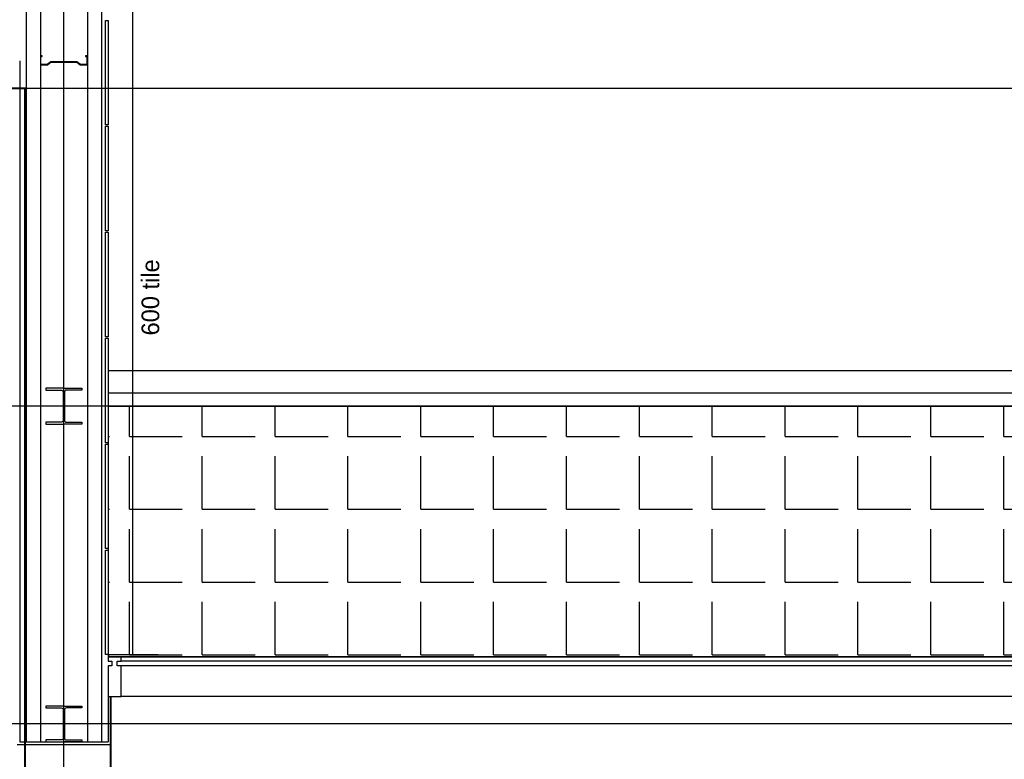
# Model space of a CAD drawing. Header units: millimetres. Extents: x -312551 to 250764, y -35891 to 59426.
# Tile 304 of 316: x 141333 to 146907, y 49684 to 53873. Entities that reach past the tile are written whole.
import ezdxf

# ---------------------------------------------------------------- set-up
doc = ezdxf.new("R2010")
doc.units = ezdxf.units.MM
doc.header["$LTSCALE"] = 2.5
for name, color, linetype in [('curtain walling', 7, 'Continuous'), ('GLAZING', 1, 'Continuous'), ('NF ARCH', 4, 'Continuous'), ('NF-AS BUILT', 7, 'Continuous'), ('NF-GRIDS', 252, 'Continuous'), ('NF-Steel columns', 6, 'Continuous'), ('TERR TILE 600', 160, 'Continuous'), ('Terrace', 6, 'Continuous'), ('Terracotta Tile', 30, 'Continuous')]:
    doc.layers.add(name, color=color, linetype=linetype)

msp = doc.modelspace()

# ---------------------------------------------------------------- hatches: boundary and pattern name
at = {"layer": 'Terrace'}
h = msp.add_hatch(dxfattribs=at)
h.set_pattern_fill('ANGLE', color=256, scale=1500, style=0)
h.set_pattern_definition([(0, (-2071521.74, -4242199.36), (0, 412.5), [300, -112.5]), (90, (-2071521.74, -4242199.36), (-412.5, 3e-14), [300, -112.5])])
h.paths.add_polyline_path([(156237.8, 36505.5), (157657.8, 36505.5), (157657.8, 51684.5), (141832.8, 51684.5), (141832.8, 50264.5), (156237.8, 50264.5)])

# ---------------------------------------------------------------- linework, layer by layer
for p, q in [((141369.8, 54440.5), (141369.8, 49782.9)), ((141795.8, 54440.5), (141795.8, 49782.9)), ((141449.8, 54310.5), (141449.8, 49782.9)), ((141715.8, 54310.5), (141715.8, 49782.9))]:
    msp.add_line(p, q)
msp.add_lwpolyline([(141459.8, 53667.8), (141449.8, 53667.8), (141449.8, 53617.8), (141489.8, 53617.8), (141509.8, 53632.8), (141655.8, 53632.8), (141675.8, 53617.8), (141715.8, 53617.8), (141715.8, 53667.8), (141705.8, 53667.8), (141705.8, 53665.8), (141713.8, 53665.8), (141713.8, 53619.8), (141676.5, 53619.8), (141656.5, 53634.8), (141509.1, 53634.8), (141489.1, 53619.8), (141451.8, 53619.8), (141451.8, 53665.8), (141459.8, 53665.8)], close=True)
at = {"layer": 'curtain walling'}
msp.add_lwpolyline([(141832.8, 50239.5), (141855.3, 50239.5), (141855.3, 50214.5), (141832.8, 50214.5), (141832.8, 50039.5), (141907.8, 50039.5), (141907.8, 50214.5), (141885.3, 50214.5), (141885.3, 50239.5), (141907.8, 50239.5), (141907.8, 50264.5), (141832.8, 50264.5), (141832.8, 50239.5)], dxfattribs=at)
at = {"layer": 'GLAZING'}
for p, q in [((141332.8, 53639.5), (141332.8, 49782.9)), ((155937.8, 50264.5), (141907.8, 50264.5)), ((155937.8, 50239.5), (141907.8, 50239.5)), ((155937.8, 50214.5), (141907.8, 50214.5)), ((141832.8, 50039.5), (141832.8, 49782.9)), ((141847.8, 50039.5), (141847.8, 49767.9)), ((155937.8, 50039.5), (141907.8, 50039.5)), ((141332.8, 49782.9), (141832.8, 49782.9)), ((141317.8, 49767.9), (141847.8, 49767.9))]:
    msp.add_line(p, q, dxfattribs=at)
at = {"layer": 'NF ARCH'}
for p, q in [((157857.8, 51884.5), (141832.8, 51884.5)), ((141832.8, 51759.5), (157732.8, 51759.5)), ((141832.8, 51684.5), (157657.8, 51684.5))]:
    msp.add_line(p, q, dxfattribs=at)
at = {"layer": 'NF-AS BUILT', "const_width": 10}
msp.add_lwpolyline([(141847.8, 50039.5), (141847.8, 49634.5), (141362.8, 49634.5), (141362.8, 53484.5), (134647.8, 53484.5), (134647.8, 49594.5), (134057.8, 49594.5), (134057.8, 49999.5), (127502.8, 49999.5), (127502.8, 49679.5), (126862.8, 49679.5), (126862.8, 49999.5), (120112.8, 49999.5), (120112.8, 49579.5), (119852.8, 49579.5), (119852.8, 49999.5), (115312.8, 49999.5), (115312.8, 49584.5), (115052.8, 49584.5), (115052.8, 49986.1)], dxfattribs=at)
at = {"layer": 'NF-AS BUILT'}
msp.add_lwpolyline([(134647.8, 49594.5), (141362.8, 49594.5), (141362.8, 53484.5), (134647.8, 53484.5)], close=True, dxfattribs=at)
at = {"layer": 'NF-GRIDS'}
for p, q in [((141582.8, -27784), (141582.8, 58409.3)), ((164549.8, 53484.5), (84521.8, 53484.5)), ((164549.8, 51684.5), (84521.8, 51684.5)), ((164549.8, 49884.5), (84521.8, 49884.5))]:
    msp.add_line(p, q, dxfattribs=at)
at = {"layer": 'NF-Steel columns', "color": 2}
for points in [[(141582.8, 51786.1), (141481.2, 51786.1), (141481.2, 51775.1), (141568.4, 51775.1, -0.414214), (141579.1, 51764.4), (141579.1, 51604.6, -0.414214), (141568.4, 51593.9), (141481.2, 51593.9), (141481.2, 51582.9), (141582.8, 51582.9)], [(141582.8, 51786.1), (141684.4, 51786.1), (141684.4, 51775.1), (141597.1, 51775.1, 0.414214), (141586.4, 51764.4), (141586.4, 51604.6, 0.414214), (141597.1, 51593.9), (141684.4, 51593.9), (141684.4, 51582.9), (141582.8, 51582.9)], [(141582.8, 49986.1), (141481.2, 49986.1), (141481.2, 49975.1), (141568.4, 49975.1, -0.414214), (141579.1, 49964.4), (141579.1, 49804.6, -0.414214), (141568.4, 49793.9), (141481.2, 49793.9), (141481.2, 49782.9), (141582.8, 49782.9)], [(141582.8, 49986.1), (141684.4, 49986.1), (141684.4, 49975.1), (141597.1, 49975.1, 0.414214), (141586.4, 49964.4), (141586.4, 49804.6, 0.414214), (141597.1, 49793.9), (141684.4, 49793.9), (141684.4, 49782.9), (141582.8, 49782.9)]]:
    msp.add_lwpolyline(points, format="xyb", dxfattribs=at)
at = {"layer": 'TERR TILE 600'}
for p, q in [((141972.5, 50277.5), (141972.5, 54477.5)), ((141832.8, 50277.5), (142116.3, 50277.5))]:
    msp.add_line(p, q, dxfattribs=at)
at = {"layer": 'Terrace'}
msp.add_lwpolyline([(156237.8, 36505.5), (157657.8, 36505.5), (157657.8, 51684.5), (141832.8, 51684.5), (141832.8, 50264.5), (156237.8, 50264.5)], close=True, dxfattribs=at)
at = {"layer": 'Terracotta Tile'}
for points in [[(141832.8, 53869.5), (141832.8, 53277.5), (141817.8, 53277.5), (141817.8, 53869.5)], [(141832.8, 53269.5), (141832.8, 52677.5), (141817.8, 52677.5), (141817.8, 53269.5)], [(141832.8, 52669.5), (141832.8, 52077.5), (141817.8, 52077.5), (141817.8, 52669.5)], [(141832.8, 52069.5), (141832.8, 51477.5), (141817.8, 51477.5), (141817.8, 52069.5)], [(141832.8, 51469.5), (141832.8, 50877.5), (141817.8, 50877.5), (141817.8, 51469.5)], [(141832.8, 50869.5), (141832.8, 50277.5), (141817.8, 50277.5), (141817.8, 50869.5)]]:
    msp.add_lwpolyline(points, close=True, dxfattribs=at)

# ---------------------------------------------------------------- texts
at = {"layer": 'TERR TILE 600', "insert": (142022.7, 52084.9), "char_height": 100, "width": 496.921, "attachment_point": 1, "rotation": 90}
msp.add_mtext('600 tile', dxfattribs=at)

doc.saveas('drawing.dxf')
